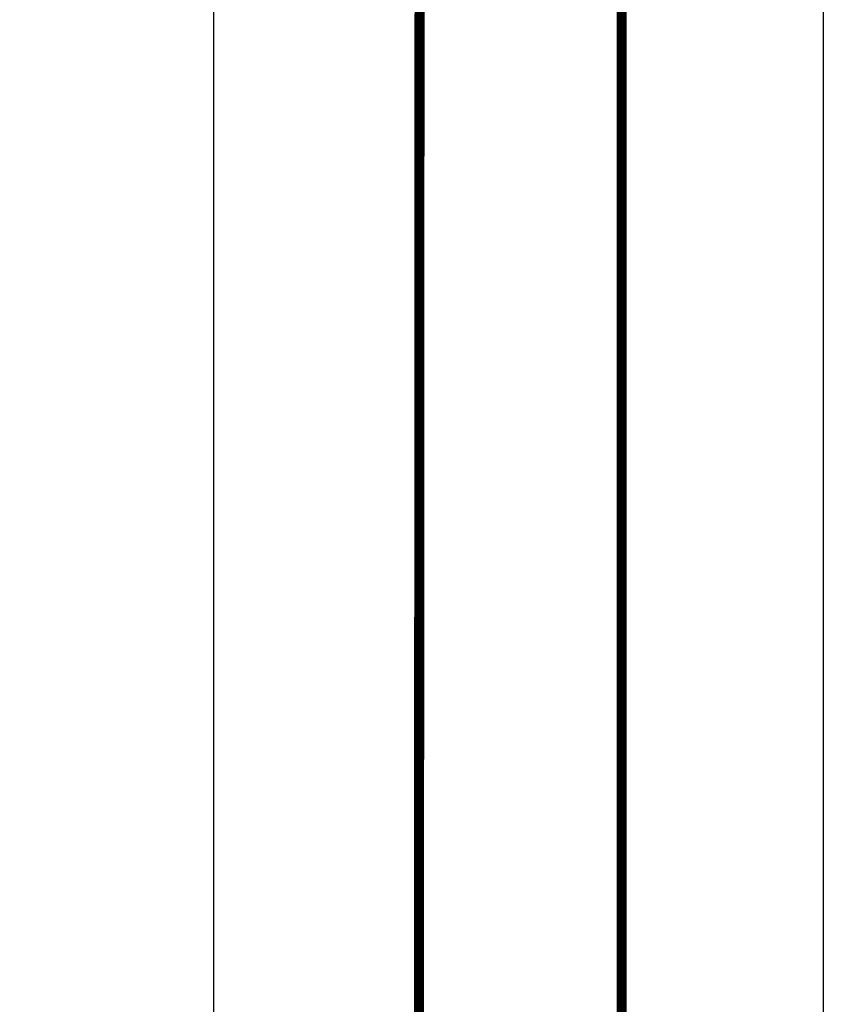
# Model space of a CAD drawing. Header units: millimetres. Extents: x 0 to 420, y -341 to 792.
# Tile 324 of 325: x 400 to 420, y 234 to 259. Entities that reach past the tile are written whole.
import ezdxf

# ---------------------------------------------------------------- set-up
doc = ezdxf.new("R2010")
doc.units = ezdxf.units.MM
doc.header["$LTSCALE"] = 23.1
doc.layers.get('0').update_dxf_attribs({"linetype": 'CONTINUOUS'})
doc.layers.add('DIM_PILOTEES', color=7, linetype='CONTINUOUS')
doc.styles.get("Standard").update_dxf_attribs({"font": 'txt', "width": 0.7})
doc.dimstyles.new('DIMSTYLE_3', dxfattribs={"dimtxt": 2.5, "dimasz": 3.5, "dimexe": 2, "dimexo": 0, "dimtad": 1, "dimdec": 0, "dimlfac": 5.882353, "dimdsep": 46, "dimtxsty": 'Standard', "dimblk": '_FILLED', "dimblk1": '_FILLED', "dimblk2": '_FILLED', "dimcen": 0.09, "dimazin": 2, "dimtp": 0.8, "dimtm": 0.8, "dimtfac": 1, "dimtdec": 0, "dimtofl": 0, "dimtmove": 0, "dimatfit": 3, "dimldrblk": '_FILLED', "dimfxl": 0, "dimtolj": 1, "dimarcsym": 0})

# ---------------------------------------------------------------- blocks, each defined once
blk = doc.blocks.new('_FILLED')
at = {"color": 0, "linetype": 'ByBlock'}
blk.add_solid([(0, 0), (-1, 0.1429), (-1, -0.1429)], dxfattribs=at)
blk = doc.blocks.new('*D9')
at = {"layer": 'DIM_PILOTEES', "color": 2, "linetype": 'Continuous'}
for p, q in [((322.755, 216.718), (322.755, 271.478)), ((404.884, 216.276), (404.884, 271.478)), ((322.755, 269.478), (363.82, 269.478)), ((404.884, 269.478), (363.82, 269.478))]:
    blk.add_line(p, q, dxfattribs=at)
at = {"layer": 'DIM_PILOTEES', "color": 2, "linetype": 'Continuous', "xscale": 3.5, "yscale": 3.5, "zscale": 3.5, "rotation": 180}
blk.add_blockref('_FILLED', (322.755, 269.478), dxfattribs=at)
at = {"layer": 'DIM_PILOTEES', "color": 2, "linetype": 'Continuous', "xscale": 3.5, "yscale": 3.5, "zscale": 3.5}
blk.add_blockref('_FILLED', (404.884, 269.478), dxfattribs=at)
at = {"layer": 'DIM_PILOTEES', "color": 2, "linetype": 'Continuous', "insert": (363.82, 272.603), "char_height": 2.5, "width": 8.57143, "attachment_point": 2, "line_spacing_factor": 0.9}
blk.add_mtext('{\\ftxt;\\W0.0001;\\H0.0001;\\~}{\\ftxt;\\W2.2857142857;\\H2.5; }{\\ftxt;\\W0.0001;\\H0.0001;\\~}', dxfattribs=at)

msp = doc.modelspace()

# ---------------------------------------------------------------- linework, layer by layer
at = {"color": 7, "linetype": 'Continuous'}
for p, q in [((420, 297), (420, 0)), ((410, 286.9999), (409.8296, 10.1087))]:
    msp.add_line(p, q, dxfattribs=at)
at = {"color": 7, "linetype": 'Continuous', "const_width": 0.25}
for points in [[(415, 5), (415, 292)], [(410, 287), (409.8468, 9.9234)]]:
    msp.add_lwpolyline(points, dxfattribs=at)

# ---------------------------------------------------------------- dimensions: what is measured, and where the dimension line sits
at = {"layer": 'DIM_PILOTEES', "color": 2, "linetype": 'Continuous'}
dim = msp.add_linear_dim(base=(404.8843, 269.4785), p1=(322.7549, 216.7182), p2=(404.8843, 216.2759), text='{\\ftxt;\\W0.0001;\\H0.0001;\\~}{\\ftxt;\\W2.2857142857;\\H2.5; }{\\ftxt;\\W0.0001;\\H0.0001;\\~}', dimstyle='DIMSTYLE_3', dxfattribs=at)
dim.commit()
dim.dimension.update_dxf_attribs({"geometry": '*D9', "text_midpoint": (363.4624, 269.4785), "dimtype": 160})

doc.saveas('drawing.dxf')
